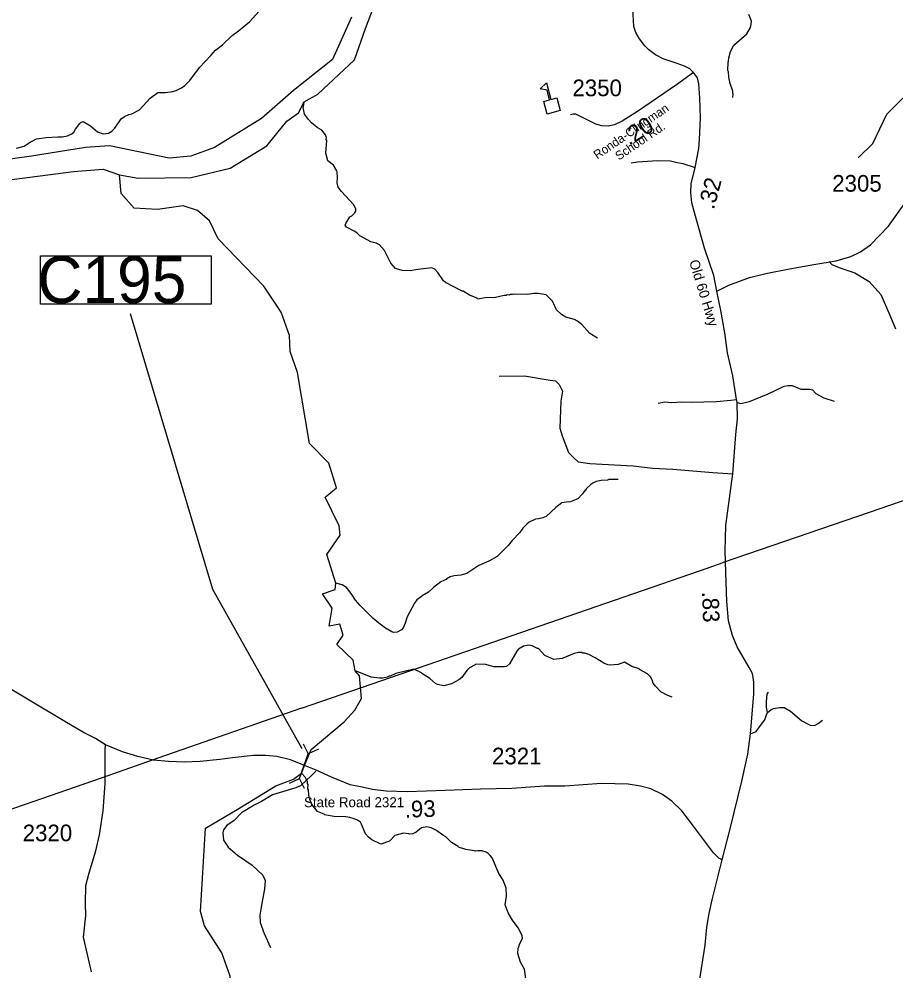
# Model space of a CAD drawing. Extents: x 1248089 to 1457196, y 820910 to 988753.
# Drawn here: x 1424399 to 1430984, y 892525 to 899671 of the extents above; entities that cross this region are included whole.
import ezdxf

# ---------------------------------------------------------------- set-up
doc = ezdxf.new("R2010")
doc.units = 0
for name, color, linetype in [('Exist Cultural Educational Facility High CELL', 7, 'Continuous'), ('Exist Hydrographic Creek Single Shore', 7, 'Continuous'), ('Exist Hydrographic Misc Water Feature', 7, 'Continuous'), ('Exist Hydrographic River Shore', 7, 'Continuous'), ('Exist Road Non-System Type 51', 7, 'Continuous'), ('Exist Road Secondary Structure Culvert CELL', 7, 'Continuous'), ('Exist Road Secondary Type 51 Attributed', 7, 'Continuous'), ('Exist Road Secondary Type 51 Label', 7, 'Continuous'), ('Exist Utilities Electrical Transmission Line', 7, 'Continuous'), ('Prop GRAU CAT1 Cell', 7, 'Continuous'), ('Prop Guardrail Anchor Unit CELL', 7, 'Continuous'), ('Prop Lane Lines', 7, 'Continuous')]:
    doc.layers.add(name, color=color, linetype=linetype)

msp = doc.modelspace()

# ---------------------------------------------------------------- linework, layer by layer
at = {"layer": 'Exist Cultural Educational Facility High CELL'}
msp.add_lwpolyline([(1428364, 898958), (1428338.9, 899052.6), (1428383.4, 899064.4), (1428364.2, 899137), (1428312.5, 899148.4), (1428359.7, 899191.1), (1428392.7, 899066.9), (1428437.2, 899078.7), (1428462.3, 898984)], close=True, dxfattribs=at)
at = {"layer": 'Exist Hydrographic Creek Single Shore'}
for points in [[(1426327, 893914), (1426458.8, 893965.5), (1426521.2, 894008.6), (1426541.6, 894066.6), (1426591.5, 894186.2), (1426839.5, 894394.2), (1426921, 894482.3), (1426971.6, 894571), (1426955.5, 894739.9), (1426922.5, 894776.8), (1426907.5, 894859.1), (1426786.2, 894975), (1426831.8, 895046), (1426809, 895127.1), (1426728.5, 895112.2), (1426750.8, 895248.7), (1426677.3, 895355.2), (1426773.6, 895388.2), (1426777.3, 895435.8), (1426710.3, 895652.4), (1426811.6, 895796.8), (1426802.5, 895865.5), (1426697.6, 896080.7), (1426783.7, 896151.7), (1426725.5, 896336.8), (1426580.6, 896484.1), (1426490.5, 897017.8), (1426435.5, 897176.5), (1426429.5, 897294.8), (1426366.5, 897470), (1426236.5, 897666.3), (1425893.5, 898021.3), (1425829.5, 898157.1), (1425739.5, 898234.4), (1425631.5, 898269.5), (1425439.4, 898240.6), (1425264.5, 898250.6), (1425166.5, 898361), (1425152.5, 898502.3)], [(1425580.5, 891399.3), (1425486.5, 891667.1), (1425514.5, 891834.1), (1425699.6, 891938.6), (1425811.5, 892094), (1425937.5, 892167), (1425990.5, 892290.6), (1425985.5, 892484.4), (1425922.6, 892659.7), (1425792.5, 892862.5), (1425761.5, 892971.6), (1425798.5, 893597.8), (1426037.5, 893736.5), (1426327, 893914)]]:
    msp.add_lwpolyline(points, dxfattribs=at)
at = {"layer": 'Exist Hydrographic Misc Water Feature'}
for points in [[(1430700.6, 898630.3), (1430810.6, 898736.4), (1430914.5, 898957.6), (1431161.6, 899202), (1431482.5, 899822.6), (1431688.6, 900153.3), (1431695.6, 900511), (1431756.6, 900660.7), (1431877.6, 900848.8)], [(1424381.2, 898702.2), (1424437.5, 898716.9), (1424482.2, 898748), (1424530.7, 898770.9), (1424603, 898781.3), (1424691, 898787.4), (1424723, 898786.6), (1424763.2, 898793.7), (1424795.5, 898809), (1424809.8, 898822.7), (1424823, 898844.1), (1424856, 898887.6), (1424867, 898898.1), (1424881.5, 898903.1), (1424936.8, 898869.9), (1424988.3, 898824.7), (1425031.5, 898809.7), (1425071.6, 898814.8), (1425095.9, 898828.4), (1425118.5, 898851.9), (1425165.9, 898922.8), (1425190.3, 898940.2), (1425222.6, 898955.5), (1425246.7, 898959), (1425303.4, 898989.8), (1425382.9, 899077.6), (1425442.2, 899118.7), (1425498.2, 899119.4), (1425554.4, 899128.3), (1425578.6, 899135.8), (1425619, 899154.8), (1425643.4, 899172.3), (1425682.2, 899209.5), (1425754.3, 899307.9), (1425839.8, 899398), (1425873.2, 899437.3), (1425926.1, 899478.1), (1425999.6, 899548.5), (1426048.3, 899583.4), (1426129.8, 899649.6), (1426272.4, 899808.1)], [(1429759.3, 899082.6), (1429761.8, 899106.6), (1429758, 899114.7), (1429758.3, 899130.7), (1429739.5, 899187.1), (1429728.6, 899235.4), (1429725.5, 899275.5), (1429721.7, 899283.6), (1429723, 899347.6), (1429727.2, 899355.5), (1429727.7, 899379.5), (1429740.8, 899427.2), (1429765.8, 899474.7), (1429864.1, 899560.5), (1429890.6, 899607.9), (1429897.2, 899631.8), (1429897.7, 899655.8), (1429878.8, 899704.3)], [(1428742, 897276.6), (1428684.7, 897309.9), (1428624.2, 897377.3), (1428592.8, 897404), (1428569.1, 897416.5), (1428505.4, 897433.9), (1428471.9, 897452.7), (1428434.7, 897487.5), (1428404, 897552.2), (1428357.1, 897601.3), (1428297.3, 897610.7), (1428263.4, 897611.4), (1428217.2, 897604.4), (1428119.2, 897606.6), (1428105.2, 897602.9), (1428089.2, 897603.3), (1428081.1, 897599.4), (1428065.1, 897599.8), (1428057, 897596), (1428041, 897596.3), (1427976.7, 897581.8), (1427899.8, 897579.1), (1427840.4, 897568.7), (1427838.2, 897574.5), (1427781.1, 897598.2), (1427733.7, 897627.2), (1427725.7, 897627.4), (1427601.1, 897692.2), (1427585.5, 897706.5), (1427544.8, 897769.5), (1427521.4, 897794), (1427497.6, 897804.6), (1427393.3, 897790.8), (1427337, 897780), (1427276.1, 897783.7), (1427225.5, 897798.6), (1427190.3, 897839.3), (1427142.3, 897932.5), (1427105.3, 897975.3), (1427081.6, 897989.8), (1427041.8, 897998.7), (1426990.7, 898025.7), (1426959, 898044.8), (1426938.1, 898063.5), (1426921.5, 898076.1), (1426858, 898108.1), (1426849.2, 898123.6), (1426852.8, 898135), (1426881.9, 898186.4), (1426898, 898193.9), (1426918.5, 898213.5), (1426926.8, 898229.3), (1426927.1, 898245.4), (1426909.9, 898277.8), (1426820, 898375.8), (1426794.8, 898408.3), (1426787.4, 898440.5), (1426790.3, 898480.5), (1426789.1, 898520.5), (1426785.4, 898532.6), (1426759.4, 898574.3), (1426719, 898606.1), (1426702.8, 898663.2), (1426710.3, 898758.4), (1426706.5, 898766.5), (1426706.9, 898782.4), (1426701.3, 898802.6), (1426672, 898837.3), (1426638.4, 898856.1), (1426595.3, 898893), (1426571.8, 898917.5), (1426542.7, 898958.2), (1426531.8, 899006.5), (1426535.9, 899014.4), (1426541.2, 899050.8)], [(1428898.9, 896214.8), (1428826.9, 896214.4), (1428818.8, 896210.5), (1428770.8, 896207.6), (1428732.6, 896198.4), (1428708.3, 896187), (1428692.1, 896177.4), (1428659.4, 896146), (1428655.3, 896138.1), (1428638.9, 896122.5), (1428630.6, 896106.6), (1428593.8, 896069.5), (1428531.3, 896044.9), (1428526.6, 896046.9), (1428475.1, 896038.1), (1428428.9, 896003.9), (1428356.9, 895936.7), (1428332.7, 895925.3), (1428300.5, 895918), (1428276.5, 895916.4), (1428229.9, 895893.5), (1428211.7, 895879.9), (1428181, 895848.6), (1428160.3, 895817), (1428103, 895756.3), (1428072.1, 895719), (1427990.4, 895636.7), (1427925.6, 895602.2), (1427850.9, 895567.8), (1427761.6, 895509.8), (1427715.4, 895496.8), (1427667.3, 895491.9), (1427637, 895482.5), (1427606.7, 895467.3), (1427610.7, 895465.1), (1427566.3, 895446.1), (1427510, 895404.7), (1427472.6, 895368.1), (1427426, 895341.2), (1427421.8, 895335.3), (1427387.3, 895310), (1427368.8, 895286.4), (1427312.5, 895183.7), (1427299.5, 895135.9), (1427282.8, 895100.3), (1427270.5, 895086.6), (1427238, 895067.3), (1427214, 895065.8), (1427198.1, 895070.2), (1427150.7, 895099.2), (1427099.6, 895136.4), (1427056.3, 895173.3), (1426960.5, 895267.5), (1426925.3, 895308.4), (1426892.4, 895359.1), (1426857.4, 895403.9), (1426825.8, 895422.6), (1426777.3, 895435.8)], [(1429303.4, 894581.1), (1429271.6, 894591.8), (1429218.3, 894621), (1429179.1, 894661.9), (1429161.7, 894686.3), (1429154.2, 894710.5), (1429140.7, 894732.8), (1429119.1, 894755.3), (1429057.8, 894786.7), (1429056, 894792.7), (1429000.4, 894810), (1428945.1, 894843.2), (1428896.7, 894824.2), (1428836.6, 894819.6), (1428820.7, 894822), (1428788.9, 894834.7), (1428725.9, 894876.1), (1428678.4, 894901.1), (1428646.6, 894909.8), (1428630.6, 894910.2), (1428622.6, 894914.4), (1428598.7, 894915), (1428566.5, 894907.7), (1428477.7, 894869.6), (1428413.6, 894863.1), (1428346.2, 894892.5), (1428299.3, 894945.6), (1428291.3, 894945.8), (1428251.8, 894966.6), (1428227.9, 894971.2), (1428185.7, 894962.1), (1428149.2, 894940.9), (1428136.9, 894925.2), (1428082.8, 894830.4), (1428060.5, 894810.9), (1428044.4, 894807.2), (1427965, 894807.6), (1427904.8, 894826.4), (1427828.9, 894828), (1427823.7, 894822.5), (1427782.2, 894801.1), (1427761.8, 894781.5), (1427724.7, 894728.4), (1427702.2, 894710.8), (1427645.6, 894680.1), (1427589.2, 894665.3), (1427541.5, 894674.3), (1427525.7, 894682.7), (1427484.5, 894719.6), (1427423.3, 894757.1), (1427421, 894762.7), (1427364, 894790.4), (1427227.3, 894757.4), (1427186.9, 894738.3), (1427178.9, 894738.5), (1427162.7, 894730.8), (1427130.5, 894723.5), (1427106.6, 894722.1), (1427042.7, 894729.5), (1426924.4, 894777.7)], [(1428208.6, 892430.7), (1428195, 892539), (1428164.1, 892591.7), (1428143.6, 892656.2), (1428146.5, 892696.2), (1428154.8, 892712), (1428155, 892720), (1428180, 892767.4), (1428176.5, 892791.5), (1428147.7, 892848.2), (1428105, 892905.1), (1428072.2, 892961.9), (1428049.5, 893022.4), (1428058.9, 893086.3), (1428056.3, 893146.4), (1428035.5, 893206.9), (1428002.6, 893255.6), (1427951.2, 893372.8), (1427937.5, 893391.1), (1427921.9, 893407.4), (1427906.2, 893417.8), (1427874.4, 893426.5), (1427842.4, 893427.2), (1427826.3, 893423.6), (1427818.4, 893427.7), (1427800.5, 893430.2), (1427754.5, 893437.1), (1427698.9, 893454.4), (1427696.7, 893458.5), (1427646.8, 893489.9), (1427604.6, 893532.5), (1427580.9, 893545.1), (1427533.7, 893578.1), (1427494.1, 893599), (1427462.3, 893607.8), (1427422.1, 893598.6), (1427381.4, 893567.6), (1427357.1, 893554), (1427333, 893550.6), (1427325.1, 893554.7), (1427285.3, 893559.7), (1427220.9, 893541.1), (1427180, 893497.9), (1427115.5, 893475.4), (1427048.1, 893508.9), (1427022.6, 893529.5), (1427001.2, 893554), (1426968.9, 893632.8), (1426963, 893640.9), (1426939.4, 893657.4), (1426915.7, 893667.9), (1426883.8, 893676.6), (1426851.9, 893681.4), (1426763.9, 893683.3), (1426696.2, 893696.8), (1426691.5, 893701.4), (1426640.8, 893722.1), (1426599.9, 893771), (1426582.7, 893811.4), (1426575.5, 893843.6), (1426572.3, 893883.6), (1426568.5, 893891.7), (1426569.2, 893923.7), (1426565.4, 893931.8), (1426565.7, 893947.8), (1426548.4, 893980.2), (1426521.2, 894008.6)]]:
    msp.add_lwpolyline(points, dxfattribs=at)
at = {"layer": 'Exist Hydrographic River Shore'}
for points in [[(1425152.5, 898502.3), (1425293.5, 898476.5), (1425692.2, 898480.5), (1425984.3, 898550.7), (1426258.9, 898720.3), (1426409.2, 898904.3), (1426497.8, 898965.9), (1426541.2, 899050.8), (1426641.8, 899107), (1426917.6, 899365.6), (1426999.5, 899601), (1427061.5, 899757.5)], [(1426896.7, 899686), (1426754, 899368.5), (1426461.1, 899133.8), (1426220.9, 898924.9), (1425867.5, 898705.6), (1425689.3, 898641.3), (1425525.7, 898626.7), (1425078.8, 898720.3), (1424897.7, 898705.6), (1424493, 898641.4), (1423955.6, 898565.4)], [(1423371.3, 898302.3), (1423590.4, 898316.9), (1424014, 898425.1), (1424807.1, 898527.3), (1425032, 898544.9), (1425152.5, 898502.3)]]:
    msp.add_lwpolyline(points, dxfattribs=at)
at = {"layer": 'Exist Road Non-System Type 51'}
for points in [[(1428995.4, 898591.1), (1429043.5, 898598.8), (1429193.7, 898610.4), (1429290, 898606.5), (1429330.5, 898596.9), (1429382.5, 898587.3), (1429474.9, 898556.4)], [(1430481.8, 897850.1), (1430502.7, 897829.2), (1430569.6, 897799.9), (1430674, 897766.5), (1430782.6, 897699.6), (1430870.3, 897603.5), (1430937.1, 897448.8), (1430978.8, 897344.3)], [(1428003.1, 896988.9), (1428194.7, 896992.9), (1428388.4, 896959.8), (1428426.9, 896954.3), (1428454.4, 896926.8), (1428479.2, 896877.3), (1428468.2, 896803), (1428459.9, 896599.3), (1428476.4, 896541.5), (1428525.9, 896417.7), (1428564.4, 896376.4), (1428597.4, 896346.1), (1428685.4, 896335.1), (1429010, 896315.8), (1429158.5, 896299.3), (1429307, 896291.1), (1429609.5, 896266.3), (1429759.2, 896256.2)], [(1429790.7, 896791.7), (1429820, 896785.7), (1429883.2, 896799.5), (1430023.5, 896857.3), (1430144.5, 896915.1), (1430172, 896920.6), (1430205, 896920.6), (1430246.3, 896901.3), (1430268.3, 896893.1), (1430337, 896893.1), (1430356.3, 896887.6), (1430381, 896860), (1430441.5, 896827), (1430518.5, 896802.3)], [(1429199.2, 896788.5), (1429246, 896796.7), (1429301, 896791.2), (1429375.2, 896796.7), (1429452.2, 896794), (1429540.2, 896796.7), (1429636.5, 896799.5), (1429743.7, 896810.5), (1429785.1, 896815.9)], [(1430018.2, 894464.8), (1430012.7, 894506.1), (1430012.7, 894547.4), (1430015.4, 894602.4), (1430026.4, 894618.9)], [(1429891.2, 894305.7), (1429932.9, 894321.7), (1429965.9, 894368.5), (1429998.9, 894409.8), (1430012.7, 894448.3), (1430018.2, 894464.8), (1430042.9, 894484.1), (1430064.9, 894495.1), (1430108.9, 894503.3), (1430147.4, 894503.3), (1430150.2, 894500.6), (1430191.4, 894475.8), (1430276.7, 894401.5), (1430329, 894374), (1430345.5, 894368.5), (1430375.7, 894371.2), (1430400.5, 894382.3), (1430430.7, 894407)], [(1426627.9, 894025.7), (1426589.4, 893987.2), (1426556.4, 893956.9), (1426512.4, 893915.7), (1426476.6, 893899.1), (1426402.4, 893877.1), (1426303.4, 893846.8), (1426220.9, 893797.3), (1426165.9, 893769.8), (1426069.6, 893712), (1426014.6, 893654.2), (1425959.6, 893615.7), (1425934.9, 893585.4), (1425929.4, 893560.6), (1425934.9, 893505.6), (1425970.6, 893453.3), (1426039.4, 893392.8), (1426149.4, 893318.4), (1426229.1, 893244.1), (1426248.4, 893202.9), (1426242.9, 893142.3), (1426218.1, 893004.7), (1426207.1, 892944.2), (1426209.9, 892889.1), (1426240.1, 892806.6), (1426286.9, 892702)]]:
    msp.add_lwpolyline(points, dxfattribs=at)
at = {"layer": 'Exist Road Secondary Structure Culvert CELL'}
for p, q in [((1426533, 894229.7), (1426571, 894155.6)), ((1426647.1, 894189.6), (1426571, 894155.6)), ((1426505.2, 893968.5), (1426571, 894155.6)), ((1426429.1, 893934.6), (1426505.2, 893968.5)), ((1426543.2, 893894.4), (1426505.2, 893968.5))]:
    msp.add_line(p, q, dxfattribs=at)
at = {"layer": 'Exist Road Secondary Type 51 Attributed'}
for points in [[(1429463.7, 899269.6), (1429435.7, 899298.2), (1429396.6, 899316.9), (1429340.8, 899337.4), (1429234.7, 899372.8), (1429178.8, 899402.6), (1429128.6, 899439.8), (1429096.9, 899469.6), (1429057.9, 899523.6), (1429029.9, 899570.2), (1429015.1, 899614.9), (1429011.3, 899706.2), (1429019.1, 899928.4), (1429035.9, 900047.6), (1429060.1, 900224.6), (1429067.5, 900440.7), (1429088, 900759.9), (1429099.1, 901037.5), (1429108.4, 901285.6), (1429115.8, 901468.2), (1429106.5, 901609.8), (1429089.7, 901693.6), (1429054.2, 901845.7)], [(1429463.7, 899269.6), (1429334.5, 899177.5), (1429051.6, 898981.9), (1428928.8, 898905.5), (1428869.2, 898877.6), (1428822.7, 898866.4), (1428774.3, 898868.3), (1428729.6, 898881.3), (1428579.7, 898957.8), (1428559.3, 898957.8), (1428540.7, 898952.3)], [(1429637.4, 897627), (1429615.2, 897746.9), (1429547.2, 897949.9), (1429464.7, 898236.8), (1429451.7, 898291.7), (1429442.4, 898366.3), (1429445.1, 898433.3), (1429474.9, 898556.4), (1429502.8, 898699.1), (1429509.4, 898767.1), (1429515.8, 898929.5), (1429510.2, 899078.5), (1429504.6, 899183.9), (1429492.5, 899230.5), (1429463.7, 899269.6)], [(1429637.4, 897627), (1429728.6, 897673.6), (1429884.9, 897731.4), (1430005.9, 897761.2), (1430184.6, 897796.6), (1430367, 897828.2), (1430534.5, 897856.2), (1430643.7, 897889.4), (1430718.2, 897922.9), (1430792.6, 897976.9), (1430926.6, 898116.7), (1431188.9, 898480.6)], [(1429679.2, 893359), (1429738.7, 893591.9), (1429826.2, 893949.6), (1429870.7, 894152.9), (1429891.2, 894305.7), (1429917.2, 894603.8), (1429915.3, 894693.9), (1429906, 894757.2), (1429881.8, 894802), (1429790.6, 894958.4), (1429755.2, 895042.3), (1429727.3, 895152.2), (1429714.3, 895297.5), (1429707.2, 895516), (1429701.6, 895678.1), (1429705.4, 895870), (1429759.2, 896256.2), (1429781.5, 896552.4), (1429792.5, 896670.6), (1429790.7, 896791.7), (1429785.1, 896815.9), (1429759, 896992.9), (1429718.2, 897165.3), (1429699.5, 897316.2), (1429669.8, 897481.9), (1429637.4, 897627)], [(1425049.3, 894222.7), (1424972.8, 894268.9), (1424882.1, 894314.3), (1424744.1, 894396.7), (1424216.7, 894709.2), (1424121.1, 894759.1), (1423847.8, 894921.3)], [(1424944.4, 892517.2), (1424884.3, 892777.6), (1424900.3, 892939), (1424897.1, 893031.7), (1424900.3, 893166), (1424925.8, 893260.9), (1424975.4, 893425.6), (1425004.1, 893547.1), (1425029.7, 893726.1), (1425047.2, 893933.1), (1425047.2, 894091.4), (1425045.5, 894184.7), (1425049.3, 894222.7)], [(1426541.6, 894066.6), (1426436.7, 894110.3), (1426334.8, 894135.2), (1426250.6, 894143.5), (1426158.1, 894143.5), (1426002.7, 894123.5), (1425905.7, 894111.4), (1425758.7, 894096.2), (1425641.3, 894092.5), (1425522, 894098.3), (1425409.9, 894106.7), (1425291, 894134), (1425177.3, 894170.4), (1425049.3, 894222.7)], [(1429679.2, 893359), (1429652.4, 893372.6), (1429613.1, 893411.9), (1429433.1, 893651.7), (1429375.5, 893727.5), (1429299.7, 893799.5), (1429231.5, 893848.8), (1429143.7, 893892.8), (1429064.5, 893913.2), (1428972.1, 893926.1), (1428772.1, 893932.2), (1428497, 893913.2), (1428343.9, 893911), (1428100.4, 893894.3), (1427863.3, 893890.5), (1427598.6, 893879.8), (1427313, 893870.7), (1427156.7, 893874.5), (1427052, 893887.7), (1426975, 893903.3), (1426884.6, 893923), (1426744.3, 893980.3), (1426630, 894031.2), (1426541.6, 894066.6)], [(1429509.4, 892449), (1429551.9, 892719.1), (1429564, 892852.6), (1429582.2, 892955.8), (1429603.4, 893059), (1429679.2, 893359)]]:
    msp.add_lwpolyline(points, dxfattribs=at)
at = {"layer": 'Exist Utilities Electrical Transmission Line'}
for p, q in [((1426519.7, 894496.5), (1425447.8, 894123.6)), ((1425447.8, 894123.6), (1425015, 893973.1))]:
    msp.add_line(p, q, dxfattribs=at)
for points in [[(1431674.9, 896274.8), (1430781.4, 895966.3), (1429686.8, 895591)], [(1426519.7, 894496.5), (1426977.5, 894655.7), (1429572.6, 895551.8), (1429686.8, 895591)], [(1425015, 893973.1), (1424438.8, 893772.7), (1422780.5, 893203.7)]]:
    msp.add_lwpolyline(points, dxfattribs=at)
at = {"layer": 'Prop Guardrail Anchor Unit CELL'}
msp.add_lwpolyline([(1424559.5, 897894.5), (1425842.3, 897894.5), (1425842.3, 897529.6), (1424559.5, 897529.6)], close=True, dxfattribs=at)
msp.add_lwpolyline([(1426525.8, 894191.1), (1425854.3, 895389), (1425237.2, 897458)], dxfattribs=at)

# ---------------------------------------------------------------- texts
at = {"layer": 'Exist Road Secondary Type 51 Label'}
for s, height, rotation, p in [('Ronda-Clingman ', 65.617, 34.25619, (1428740.7, 898616)), ('School Rd.', 65.62, 34.25619, (1428903.3, 898607.7)), ('Old 60 Hwy', 75, 287.00359, (1429429.8, 897851.6))]:
    msp.add_text(s, height=height, rotation=rotation, dxfattribs=at).set_placement(p)
msp.add_text('State Road 2321', height=75, dxfattribs=at).set_placement((1426538.6, 893754))
at = {"layer": 'Prop GRAU CAT1 Cell'}
for s, rotation, p in [('.20', 31.87132, (1428979.9, 898717.2)), ('.32', 74.92145, (1429616, 898236)), ('.83', 271.85721, (1429527.5, 895371.6)), ('.93', 1.82473, (1427296.9, 893675.3))]:
    msp.add_text(s, height=125, rotation=rotation, dxfattribs=at).set_placement(p)
at = {"layer": 'Prop Guardrail Anchor Unit CELL'}
msp.add_text('C195', height=350, dxfattribs=at).set_placement((1424537.3, 897539.3))
at = {"layer": 'Prop Lane Lines'}
for s, p in [('2350', (1428554.2, 899091.9)), ('2305', (1430504.8, 898375.2)), ('2321', (1427950.6, 894075.8)), ('2320', (1424426.6, 893498.5))]:
    msp.add_text(s, height=125, dxfattribs=at).set_placement(p)

doc.saveas('drawing.dxf')
